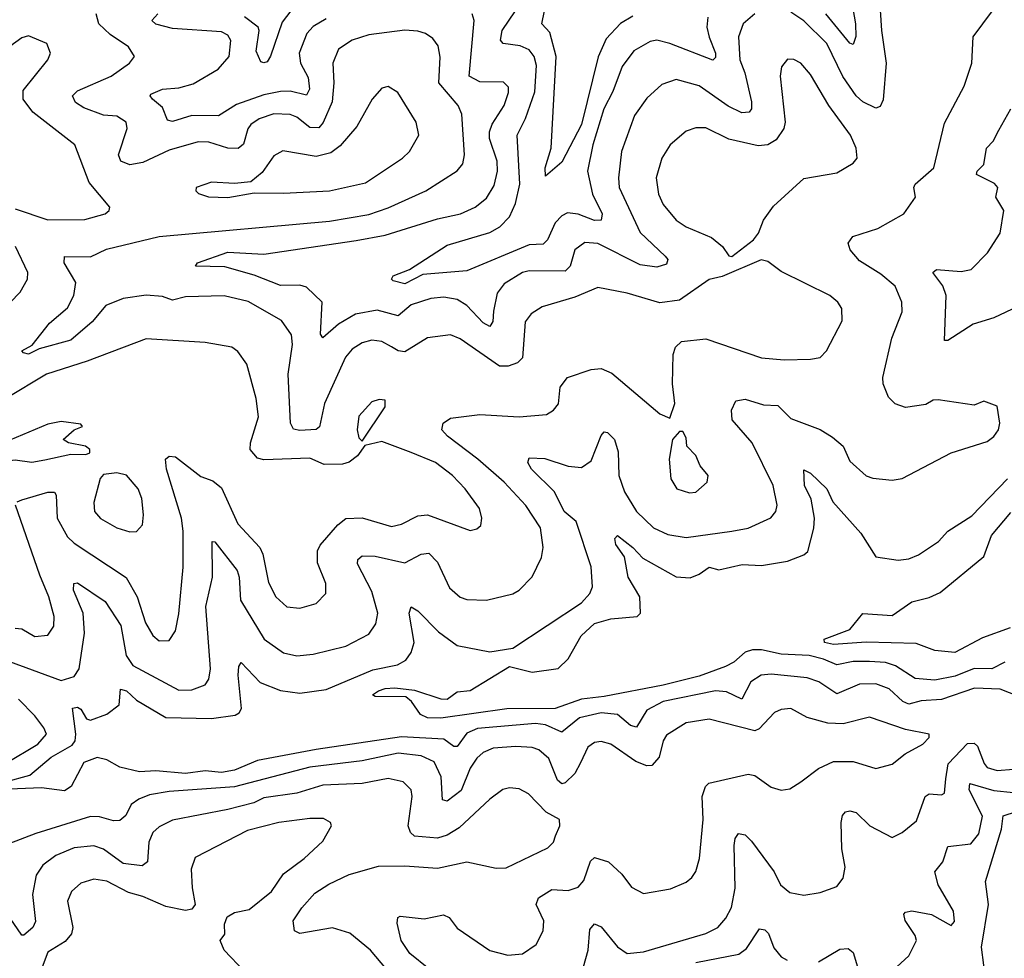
# Model space of a CAD drawing. Extents: x 1954678 to 2060275, y 904822 to 1016299.
# Tile 319 of 467: x 1995919 to 1998927, y 990031 to 992898. Entities that reach past the tile are written whole.
import ezdxf

# ---------------------------------------------------------------- set-up
doc = ezdxf.new("R2010")
doc.units = 0

msp = doc.modelspace()

# ---------------------------------------------------------------- linework, layer by layer
at = {"layer": '0CON20XD'}
for points in [[(1998450.4, 993015), (1998473, 992885), (1998473.3, 992846.7), (1998465, 992821.4), (1998455, 992825.5), (1998382.3, 992915)], [(1998545.3, 992975), (1998551.6, 992865), (1998566.5, 992765), (1998556.7, 992653.2), (1998547.7, 992632.3), (1998535, 992626.9), (1998495, 992647), (1998475, 992664.7), (1998434.1, 992724.1), (1998385.2, 992825), (1998315, 992894.2), (1998275, 992920.3)], [(1995875, 990569.2), (1995949.9, 990590.1), (1996014.7, 990645), (1996078.6, 990681.4), (1996087.8, 990695), (1996089.7, 990715), (1996080, 990795), (1996095, 990797.3), (1996105, 990791.1), (1996122.2, 990762.2), (1996135, 990758.2), (1996185, 990775.9), (1996222.7, 990805), (1996227, 990853), (1996245, 990847.3), (1996275, 990819.5), (1996365, 990765.9), (1996505, 990763.1), (1996576.6, 990773.4), (1996589.4, 990780.6), (1996596.2, 990793.8), (1996585.9, 990895), (1996587.9, 990922.1), (1996595, 990933.8), (1996652.9, 990872.9), (1996715, 990848.2), (1996775, 990840.3), (1996855, 990851.9), (1996998, 990912), (1997072.6, 990927.4), (1997098.3, 990941.7), (1997115, 990964.5), (1997123.5, 990995), (1997109.1, 991085), (1997115, 991104.2), (1997135, 991091.5), (1997197.9, 991027.9), (1997255, 990986.2), (1997355, 990967.1), (1997425, 990978.4), (1997635, 991116.2), (1997661.2, 991145), (1997668.5, 991165), (1997665, 991226.2), (1997619.1, 991365), (1997582, 991395), (1997553.1, 991455), (1997482.9, 991525), (1997471.5, 991545), (1997475, 991559.4), (1997523, 991557), (1997595, 991534.3), (1997635, 991530), (1997665, 991550.5), (1997695, 991627.5), (1997705, 991638.2), (1997715, 991637.1), (1997736.2, 991615), (1997747.7, 991577.7), (1997749.6, 991505), (1997766.4, 991455), (1997803.6, 991395), (1997855.7, 991345.7), (1997898.8, 991325), (1997955, 991316), (1998094.7, 991335.3), (1998145, 991344.7), (1998213.5, 991376.5), (1998229.2, 991395), (1998233.2, 991415), (1998220.9, 991475), (1998156.3, 991605), (1998095.8, 991675), (1998093.5, 991705), (1998106.8, 991733.2), (1998135, 991738.2), (1998191, 991721), (1998235, 991718.7), (1998275, 991679.2), (1998365, 991645.4), (1998402.5, 991622.5), (1998435, 991594.4), (1998455, 991548.9), (1998504.7, 991504.7), (1998525, 991496.9), (1998585, 991491.4), (1998615, 991495.7), (1998765, 991574.5), (1998875, 991608.9), (1998895, 991624.2), (1998909.2, 991645), (1998914, 991665), (1998905, 991717.5), (1998865, 991732.5), (1998835, 991720), (1998725, 991736.2), (1998710, 991735), (1998687.9, 991722.1), (1998625, 991712.7), (1998594.1, 991724.1), (1998573.6, 991745), (1998557.1, 991785), (1998556.2, 991805), (1998583.8, 991925), (1998615.4, 992005), (1998613.8, 992035), (1998593.4, 992083.4), (1998549.9, 992119.9), (1998485, 992160.9), (1998456.7, 992195), (1998450, 992215), (1998464, 992235), (1998540.5, 992259.5), (1998620, 992305), (1998655.6, 992355), (1998650.7, 992385), (1998655.3, 992395), (1998711.6, 992445), (1998745, 992581.2), (1998804.6, 992695), (1998827.9, 992765), (1998831.8, 992845), (1998891.3, 992925)], [(1997272.5, 992457.5), (1997278.2, 992485), (1997269.4, 992609.4), (1997258, 992635), (1997199.8, 992705), (1997203.1, 992783.1), (1997197.6, 992817.6), (1997180.5, 992840.5), (1997158.5, 992855), (1997135, 992863), (1997095, 992865.2), (1996985, 992851.8), (1996935, 992834.7), (1996892.8, 992807.2), (1996875.9, 992765), (1996878.9, 992705), (1996872.9, 992647.1), (1996846.3, 992583.7), (1996832.5, 992567.5), (1996805, 992568.4), (1996765, 992599.4), (1996745, 992607.6), (1996695, 992609.8), (1996650.5, 992595), (1996625, 992577.5), (1996615.5, 992564.5), (1996602.2, 992517.8), (1996585.8, 992504.2), (1996555, 992505.6), (1996496.4, 992523.6), (1996464.1, 992524.1), (1996375, 992498.7), (1996295, 992461.8), (1996254.7, 992454.7), (1996227.5, 992465), (1996220.6, 992485), (1996246.7, 992565), (1996244.4, 992585), (1996215, 992602.7), (1996175, 992605.7), (1996115, 992627.9), (1996088.8, 992645), (1996079.6, 992665), (1996095, 992680.7), (1996198.2, 992725), (1996254.3, 992765), (1996269.2, 992785), (1996251.5, 992815), (1996195, 992852), (1996160.7, 992885), (1996152.6, 992915)], [(1996855, 992900), (1996815, 992876.9), (1996795.8, 992855), (1996773, 992795), (1996776.6, 992765), (1996800.5, 992720.5), (1996803.7, 992685), (1996795, 992666.6), (1996745, 992678.9), (1996715, 992678.5), (1996665, 992668.2), (1996581.5, 992638.5), (1996526, 992604), (1996445, 992604.8), (1996385, 992586.6), (1996370.4, 992590.4), (1996355, 992629.1), (1996324.5, 992655), (1996316.9, 992665), (1996319.7, 992670.3), (1996355, 992685.6), (1996405, 992689.4), (1996448.3, 992701.7), (1996525, 992746.1), (1996558.9, 992785), (1996563.9, 992833.9), (1996555, 992850), (1996535, 992860.4), (1996385, 992870.5), (1996335, 992884.2), (1996322.2, 992895), (1996340.9, 992915)], [(1998165, 992915.3), (1998129.6, 992885), (1998115.3, 992844.7), (1998119.6, 992775), (1998134.8, 992735), (1998155, 992646.2), (1998154.7, 992625.3), (1998147.8, 992615), (1998125, 992613.4), (1998083.9, 992633.9), (1997995, 992695.8), (1997925, 992714.6), (1997880.8, 992699.3), (1997835, 992657.5), (1997797.5, 992605), (1997757.1, 992495), (1997748.3, 992415), (1997750.7, 992385), (1997815, 992247.7), (1997890.9, 992175), (1997898.9, 992165), (1997895, 992151.1), (1997865, 992141.6), (1997815, 992148.8), (1997685, 992213.9), (1997645, 992217.3), (1997615.4, 992195), (1997600.4, 992145), (1997585, 992129.6), (1997475, 992130.7), (1997454.5, 992125), (1997399.4, 992090.6), (1997377.6, 992062.4), (1997366.8, 992006.8), (1997364.8, 991975.2), (1997355, 991960.9), (1997335, 991971.8), (1997285, 992024.4), (1997255, 992043.2), (1997215, 992049.8), (1997175, 992045.7), (1997115, 992026.2), (1997075, 991993.1), (1997010.8, 992010.8), (1996945, 991997.9), (1996892.4, 991967.6), (1996845, 991926), (1996837.3, 991937.3), (1996842.8, 992035), (1996795, 992080.2), (1996775, 992087), (1996715, 992085.6), (1996635, 992117.6), (1996545, 992142.5), (1996456, 992145), (1996461.4, 992155), (1996555, 992187.2), (1996665, 992181.2), (1996947, 992223), (1997035, 992238.9), (1997195, 992289.6), (1997265.5, 992304.5), (1997310, 992325), (1997345, 992352.9), (1997368.6, 992391.4), (1997378.8, 992435), (1997377.2, 992465), (1997354.6, 992534.6), (1997354.4, 992555), (1997362, 992578), (1997399, 992635), (1997412.4, 992675), (1997411.8, 992691.8), (1997396.5, 992706.5), (1997325, 992707.3), (1997292.1, 992725), (1997307.6, 992895), (1997301.1, 992915)], [(1996747.1, 992925), (1996720.4, 992889.6), (1996685, 992786), (1996675, 992769.2), (1996665, 992765.7), (1996655, 992769.2), (1996641.2, 992801.2), (1996650.4, 992865), (1996647.1, 992875), (1996605, 992906.2)], [(1998021.7, 992905), (1998018, 992875), (1998025, 992844.5), (1998045.2, 992795), (1998045, 992782), (1998036.4, 992773.6), (1997905, 992825.2), (1997865, 992834.7), (1997845, 992831.2), (1997795, 992802.2), (1997759.1, 992755), (1997731.5, 992678.5), (1997703.1, 992625), (1997669.4, 992515), (1997653.9, 992435), (1997669, 992365), (1997698, 992305), (1997695.2, 992284.8), (1997675, 992284.4), (1997625, 992304), (1997592.9, 992307.1), (1997575, 992298.6), (1997555, 992277.3), (1997531.7, 992225), (1997518.2, 992211.8), (1997475, 992210.2), (1997285, 992130.9), (1997150.6, 992119.4), (1997095, 992091), (1997059.8, 992099.8), (1997054.3, 992105), (1997060, 992115), (1997110, 992135), (1997225, 992209.2), (1997355, 992247.2), (1997385.9, 992265), (1997414.9, 992295.1), (1997433.7, 992336.3), (1997447.2, 992395), (1997438.9, 992545), (1997464.4, 992595.6), (1997492.5, 992677.5), (1997498, 992758), (1997491.1, 992785), (1997475, 992805.8), (1997448, 992818), (1997396.2, 992825), (1997387.9, 992835), (1997392.6, 992865), (1997433.6, 992925)], [(1997792, 992908), (1997754.5, 992885.5), (1997711, 992839), (1997686, 992784), (1997635, 992577.5), (1997575, 992462.2), (1997525, 992420), (1997524.7, 992445), (1997542.9, 992505), (1997557.4, 992785), (1997538.1, 992858.1), (1997514.2, 992885), (1997522.2, 992925)], [(1995905, 992319.7), (1996005, 992286.6), (1996117.4, 992287.4), (1996180, 992305), (1996192, 992315), (1996194, 992325), (1996130.8, 992400.7), (1996086.7, 992515), (1995958.9, 992615), (1995929.1, 992655), (1995928.7, 992681.3), (1996004.3, 992775), (1996012.2, 992795), (1996002, 992825), (1995945, 992848.1), (1995925, 992841.9), (1995851.1, 992788.9)], [(1998095, 992174.4), (1998160.6, 992225), (1998175.7, 992245), (1998191.4, 992285), (1998222.3, 992327.7), (1998315, 992412.5), (1998415, 992430), (1998465, 992459.2), (1998477.5, 992475), (1998474.3, 992505), (1998457.3, 992545), (1998391.5, 992635), (1998335, 992730), (1998305.6, 992765), (1998284.3, 992775.7), (1998265, 992777.1), (1998246.4, 992753.6), (1998242.7, 992725), (1998257.7, 992585), (1998253.6, 992565), (1998229.7, 992530.3), (1998205, 992515.3), (1998175, 992512.4), (1998085, 992533), (1998015, 992567.7), (1997985, 992567.3), (1997955, 992557.5), (1997906.5, 992515), (1997881.1, 992475), (1997863.8, 992415), (1997870.7, 992365), (1997885, 992333.1), (1997924.8, 992284.8), (1997955, 992264.7), (1998032.2, 992232.2), (1998066, 992205), (1998085, 992176.2), (1998095, 992174.4)], [(1996555, 992354.5), (1996635, 992369.2), (1996725, 992367.5), (1996865, 992375.3), (1996975, 992399.6), (1997088.6, 992475), (1997109.4, 992495), (1997138.2, 992545), (1997130, 992585), (1997073.8, 992675), (1997045, 992693.8), (1997025, 992688), (1996995.7, 992655), (1996948.3, 992571.7), (1996897.8, 992512.2), (1996869.3, 992490.7), (1996825, 992480), (1996723.1, 992496.9), (1996695, 992481.4), (1996659.5, 992430.5), (1996625, 992402), (1996575, 992397.3), (1996505, 992401.4), (1996457.5, 992385), (1996456.7, 992375), (1996465, 992366.7), (1996495, 992356), (1996555, 992354.5)], [(1999005, 992038.9), (1998895, 991986.6), (1998832, 991968), (1998755, 991917.5), (1998745, 991917.5), (1998749.1, 992055), (1998739.5, 992085), (1998708.6, 992125), (1998720, 992135), (1998795, 992128.2), (1998826, 992135), (1998875.6, 992185), (1998914.5, 992245), (1998925.5, 992315), (1998901.5, 992355), (1998907.3, 992385), (1998897.4, 992397.4), (1998842.5, 992425), (1998844.2, 992435), (1998864.7, 992455), (1998872.7, 992505), (1998893.4, 992526.6), (1998910.3, 992560.3), (1998947.5, 992625)], [(1995887.1, 990937.1), (1996045, 990879.2), (1996085, 990891.2), (1996099.8, 990915), (1996116.2, 991023.8), (1996112.9, 991085), (1996082.7, 991155), (1996084.5, 991175.5), (1996095, 991177.1), (1996180.2, 991120.2), (1996227.3, 991047.3), (1996243.8, 990955), (1996264.6, 990925), (1996405, 990850), (1996445, 990850.3), (1996485, 990865.5), (1996496.7, 990883.3), (1996501.4, 990915), (1996487.6, 991105), (1996507.7, 991195), (1996506.4, 991303.6), (1996515, 991302.5), (1996582.8, 991215), (1996589.1, 991195), (1996592.9, 991125), (1996665.4, 991005), (1996725, 990963.5), (1996765, 990954.2), (1996815, 990959.2), (1996915, 990984.1), (1996985, 991021.1), (1997007.3, 991052.7), (1997012.7, 991085), (1996995, 991150.6), (1996951.3, 991235), (1996951.6, 991248.4), (1996965, 991259.6), (1997005, 991258.6), (1997095, 991238.6), (1997145, 991264.7), (1997168.3, 991268.3), (1997195, 991240.9), (1997232.4, 991162.4), (1997265, 991133.8), (1997285, 991126.9), (1997345.3, 991124.7), (1997425, 991143.8), (1997445, 991155.5), (1997484.7, 991195.3), (1997512.7, 991255), (1997518.2, 991285), (1997510.3, 991345), (1997465, 991414.1), (1997398.7, 991485), (1997318.8, 991555), (1997226.2, 991625), (1997208.5, 991645), (1997212.2, 991665), (1997235, 991680.4), (1997325, 991691.9), (1997445, 991684.6), (1997528.3, 991691.7), (1997550, 991705), (1997565.4, 991724.6), (1997570, 991775), (1997592.2, 991805), (1997665, 991829.1), (1997695, 991832.1), (1997727.7, 991817.7), (1997875, 991693.3), (1997905, 991680), (1997920, 991725), (1997913.1, 991785), (1997915.5, 991875), (1997923, 991897), (1997941.2, 991915), (1998015, 991922.7), (1998185, 991864.5), (1998255, 991858.6), (1998335, 991860.8), (1998365, 991866.2), (1998384.3, 991885.7), (1998431.8, 991978.2), (1998430.6, 992015), (1998418.6, 992035), (1998394.3, 992055), (1998245, 992128.6), (1998205, 992158.6), (1998184.5, 992164.5), (1998065, 992112.8), (1998025.7, 992104.3), (1997935, 992041.1), (1997875, 992032.9), (1997775, 992062.7), (1997685, 992079.1), (1997615, 992049.6), (1997515, 992020), (1997481.1, 991998.9), (1997463.6, 991975), (1997455.2, 991864.8), (1997440.2, 991849.8), (1997411, 991839), (1997385, 991839.5), (1997265, 991922.5), (1997235, 991934.6), (1997165, 991925.3), (1997095, 991882.6), (1997075, 991885.6), (1997055, 991898.2), (1997025, 991914.1), (1996995, 991918.2), (1996965, 991910.9), (1996935, 991891.5), (1996913.7, 991866.3), (1996849.8, 991725), (1996835, 991654), (1996824.6, 991645.4), (1996775, 991642.9), (1996755, 991646.9), (1996746.2, 991665), (1996738.9, 991815), (1996752.5, 991905), (1996749.3, 991935), (1996718.6, 991978.6), (1996617.1, 992037.1), (1996543.6, 992053.6), (1996425, 992051.4), (1996385, 992041), (1996355, 992051.9), (1996305, 992056.1), (1996234.5, 992045.5), (1996182.2, 992025), (1996140.3, 991975), (1996075, 991918.4), (1995978.3, 991891.7), (1995945, 991875.8), (1995929.7, 991879.7), (1995925, 991885.8), (1995956.6, 991903.4), (1996009.5, 991970.5), (1996065, 992017.9), (1996084.2, 992055), (1996090.6, 992095), (1996054.7, 992155), (1996055.7, 992174.3), (1996135, 992173.4), (1996183.6, 992196.4), (1996345, 992235.3), (1996865, 992282.1), (1996985, 992302.8), (1997045, 992322.6), (1997160, 992375), (1997255, 992435.5), (1997272.5, 992457.5)], [(1995858.1, 992001.9), (1995919.6, 992065), (1995942.5, 992105), (1995943.6, 992125), (1995905.3, 992205)], [(1995911.1, 991425), (1995925, 991431.2), (1996005, 991454.7), (1996024.6, 991454.6), (1996030.4, 991445), (1996032.6, 991375), (1996065, 991318.4), (1996085, 991298.6), (1996243.9, 991193.9), (1996277.1, 991135), (1996303.1, 991055), (1996325, 991017.1), (1996345, 991000), (1996375, 991001.4), (1996395, 991031.2), (1996405, 991082.5), (1996417.9, 991225), (1996417.6, 991335), (1996412.7, 991375), (1996367.5, 991525), (1996364.5, 991555), (1996375, 991564.4), (1996395, 991562.1), (1996472.3, 991502.3), (1996509.2, 991489.2), (1996535, 991467.9), (1996585, 991357.5), (1996651.9, 991285), (1996661.1, 991265), (1996678.5, 991178.5), (1996701.2, 991135), (1996735, 991104.6), (1996775, 991100), (1996825, 991114.4), (1996854.3, 991145), (1996854.4, 991175), (1996828.3, 991238.3), (1996828.5, 991275), (1996837.2, 991292.8), (1996891, 991355), (1996915, 991373.5), (1996965, 991375.7), (1997055, 991349.7), (1997085, 991356.7), (1997135, 991382), (1997164.8, 991384.8), (1997295, 991337.5), (1997315, 991342), (1997327.8, 991352.2), (1997330.6, 991375), (1997323.1, 991405), (1997279.5, 991465), (1997240.9, 991505), (1997189.5, 991545), (1997115, 991575.3), (1997025, 991609.1), (1996972.7, 991597.3), (1996951.1, 991565), (1996925, 991546.1), (1996905, 991539.7), (1996848.8, 991538.8), (1996805, 991557.8), (1996665, 991553.4), (1996645, 991558.1), (1996623.3, 991585), (1996623.4, 991605), (1996647.9, 991685), (1996640.9, 991740.9), (1996612.2, 991845), (1996585, 991884.2), (1996567.1, 991897.1), (1996485, 991911.8), (1996305, 991923.1), (1996125, 991854.7), (1996000.5, 991815), (1995875, 991739.7)], [(1996965, 991610), (1997035.7, 991715), (1997035.7, 991735.7), (1997017.5, 991737.5), (1996995, 991730.6), (1996955, 991686.2), (1996949.5, 991645), (1996955, 991620), (1996965, 991610)], [(1995955.7, 991545.7), (1995995, 991553.4), (1996075, 991570.9), (1996120.7, 991569.3), (1996132.5, 991575), (1996133.3, 991585), (1996120, 991595), (1996067.5, 991605), (1996051.2, 991615), (1996085, 991644.3), (1996110, 991655), (1996105, 991662.5), (1996045, 991670), (1996005, 991662.2), (1995868.8, 991605), (1995828.8, 991575), (1995820, 991555), (1995845.9, 991545.9), (1995905, 991553.1), (1995955.7, 991545.7)], [(1997965, 991451.9), (1997985, 991454.4), (1998019.2, 991485), (1998022, 991505), (1997998, 991535), (1997985, 991566.7), (1997957.5, 991595), (1997955, 991620), (1997945, 991640), (1997935, 991640), (1997913.3, 991615), (1997902.9, 991555), (1997907.8, 991495), (1997926.2, 991465), (1997965, 991451.9)], [(1998928.8, 990935), (1998889.4, 990915), (1998835, 990916.3), (1998777.3, 990892.7), (1998715, 990880), (1998655.2, 990885.2), (1998595, 990924), (1998563.8, 990933.8), (1998515, 990937), (1998465, 990937.5), (1998415, 990926.6), (1998375, 990944.8), (1998330.6, 990955), (1998245, 990959.4), (1998185, 990972.6), (1998157.6, 990972.4), (1998135, 990966.1), (1998100.3, 990935), (1998075, 990921.6), (1997995, 990892.4), (1997884.4, 990865), (1997705, 990830.4), (1997635, 990822.6), (1997555, 990793.4), (1997407.1, 990792.9), (1997205, 990764.2), (1997165, 990764.7), (1997143.8, 990775), (1997116, 990815), (1997098.9, 990828.9), (1997005, 990830), (1996996.7, 990835), (1997015, 990847.2), (1997035, 990855.2), (1997065, 990856.8), (1997125, 990850), (1997205, 990823.5), (1997225, 990822.3), (1997255, 990844.4), (1997295, 990849.1), (1997415, 990921.6), (1997485, 990904.7), (1997564.3, 990915.7), (1997594.8, 990945.2), (1997634, 991016), (1997675, 991052.8), (1997725, 991067.6), (1997805.5, 991075), (1997815.2, 991085), (1997813.3, 991135), (1997777.5, 991195), (1997767, 991257), (1997740.4, 991295), (1997737.5, 991312.5), (1997745, 991322), (1997792.3, 991285), (1997822.3, 991252.3), (1997925, 991195.9), (1997967.2, 991192.8), (1997995, 991203.6), (1998025, 991225.8), (1998055, 991216.9), (1998126.1, 991233.9), (1998185, 991230.7), (1998265, 991243.9), (1998315, 991262.5), (1998326.7, 991273.3), (1998345.2, 991344.8), (1998347.3, 991375), (1998337.3, 991432.7), (1998316.5, 991475), (1998315, 991522.5), (1998335, 991512.9), (1998385.3, 991465), (1998403.6, 991425), (1998488.7, 991328.7), (1998535, 991256.9), (1998603, 991247), (1998635, 991250.8), (1998665, 991262.5), (1998726.2, 991303.8), (1998754.6, 991335.4), (1998828, 991382), (1998936.7, 991495)], [(1996255, 991333.1), (1996275, 991334.2), (1996294, 991355), (1996296.9, 991385), (1996291.5, 991435), (1996280.6, 991465), (1996245, 991506), (1996215, 991513.8), (1996175, 991508.8), (1996164.3, 991495.7), (1996145, 991422.5), (1996146.9, 991395), (1996165, 991374.4), (1996215, 991345.6), (1996255, 991333.1)], [(1995905, 991039.3), (1995925, 991037.4), (1995965, 991013.9), (1996005, 991017.8), (1996022.9, 991045), (1996024, 991075), (1996007.5, 991135), (1995980.5, 991200.5), (1995906.2, 991415)], [(1998945, 991040.4), (1998860.8, 991009.2), (1998776, 990965), (1998715, 990971.1), (1998657.8, 990992.2), (1998505, 990996.6), (1998405, 990988.7), (1998378, 990995), (1998376.7, 991005), (1998455.7, 991035), (1998495, 991084.3), (1998585, 991077.9), (1998645, 991119.5), (1998697.7, 991132.3), (1998731.6, 991148.4), (1998865, 991258), (1998887.7, 991322.3), (1998947.2, 991392.8)], [(1998325, 990887.8), (1998215, 990898), (1998184.4, 990895.6), (1998152.4, 990875), (1998125, 990822), (1998078.1, 990845), (1998045, 990847.3), (1997885, 990814.5), (1997835, 990788.1), (1997803.5, 990736.5), (1997785, 990741.9), (1997745, 990775.2), (1997695, 990780.6), (1997629.6, 990765), (1997575, 990721.6), (1997525, 990743.4), (1997495, 990747.6), (1997317.9, 990732.1), (1997285, 990718.7), (1997255, 990677.3), (1997245, 990677.2), (1997215, 990699.6), (1997085, 990706.9), (1996825, 990668.1), (1996645, 990634.8), (1996575, 990605.2), (1996535, 990598.6), (1996485, 990603.1), (1996425, 990594.9), (1996335, 990602.8), (1996285, 990600.6), (1996224.2, 990614.3), (1996185, 990636.9), (1996155, 990643.5), (1996115, 990628.5), (1996076, 990555), (1996055, 990542), (1995985, 990551.2), (1995887.2, 990547.2)], [(1999005, 990816.9), (1998915, 990853.1), (1998836, 990856), (1998735, 990820.8), (1998673.3, 990816.7), (1998635, 990807.2), (1998616.9, 990815), (1998575, 990853.5), (1998535, 990868.7), (1998485, 990867.8), (1998415, 990838.9), (1998360.4, 990875), (1998325, 990887.8)], [(1995875, 990625.2), (1995973.9, 990685), (1996000, 990715), (1995992.5, 990735), (1995965, 990771.6), (1995915, 990822.5)], [(1997168.4, 989998.4), (1997110.3, 990045), (1997084.2, 990085), (1997071.7, 990138.3), (1997074, 990155), (1997081.1, 990158.9), (1997155, 990151.1), (1997213.4, 990163.4), (1997231.4, 990155), (1997255, 990122.3), (1997355, 990054.7), (1997410.5, 990040.5), (1997455, 990044.6), (1997496.9, 990073.1), (1997517.9, 990115), (1997520.4, 990145), (1997496.8, 990195), (1997503.8, 990215), (1997545, 990240.9), (1997595, 990237.3), (1997625, 990247.7), (1997642.2, 990267.8), (1997663, 990327), (1997675, 990338.9), (1997717.3, 990325), (1997758.1, 990288.1), (1997788, 990248), (1997825, 990228.9), (1997907.4, 990242.6), (1997955, 990262.9), (1997972.6, 990277.4), (1997984.6, 990295.4), (1997996.2, 990335), (1998007.1, 990455), (1998004.2, 990525), (1998014.1, 990555), (1998024.8, 990565.2), (1998145, 990592.9), (1998165, 990588.8), (1998215, 990553.6), (1998245, 990544.5), (1998272, 990548), (1998305, 990570), (1998359.9, 990610.1), (1998405, 990632.1), (1998465, 990632.1), (1998535, 990610), (1998585, 990623.1), (1998624, 990655), (1998678, 990685), (1998698, 990705), (1998697.5, 990715), (1998625, 990729.1), (1998515, 990767.3), (1998435, 990746.6), (1998388.5, 990748.5), (1998325, 990766.5), (1998275, 990793.8), (1998245, 990790.8), (1998225, 990781.2), (1998178.1, 990731.9), (1998165, 990725.3), (1998025, 990760.8), (1997955, 990749.4), (1997895, 990712.5), (1997884.7, 990695), (1997873.1, 990645), (1997850.7, 990619.3), (1997835, 990619), (1997801.5, 990631.5), (1997725, 990684.6), (1997695, 990693.3), (1997675, 990689.3), (1997654.8, 990675.2), (1997632.7, 990627.3), (1997615.3, 990595), (1997585, 990566.4), (1997575, 990563.7), (1997561.5, 990575), (1997535, 990640.8), (1997505, 990667.4), (1997484.8, 990674.8), (1997435, 990677.5), (1997365, 990672.2), (1997335, 990658.8), (1997315, 990641.6), (1997295, 990611.5), (1997267.3, 990542.7), (1997225, 990510.3), (1997210.8, 990515), (1997206.8, 990585), (1997185, 990630.6), (1997145, 990649.5), (1997075, 990657.2), (1996965, 990634.1), (1996805, 990614.3), (1996575, 990554.1), (1996375, 990539.7), (1996315, 990530), (1996283, 990517), (1996259.5, 990500.5), (1996243.4, 990466.6), (1996225, 990451.5), (1996205, 990450), (1996162.8, 990462.8), (1996135, 990463.3), (1995967.9, 990412.1), (1995885, 990380)], [(1997641.2, 990005), (1997655.2, 990055), (1997660.9, 990119.1), (1997675, 990135.6), (1997695, 990126.5), (1997745, 990065.4), (1997775, 990045.4), (1997825, 990050.7), (1998015, 990105.9), (1998051.8, 990125), (1998076.8, 990153.2), (1998093.9, 990186.1), (1998105.2, 990245.2), (1998101.9, 990375), (1998105, 990396.2), (1998115, 990411.4), (1998135, 990408.1), (1998155, 990388.2), (1998224.4, 990295), (1998243.5, 990255), (1998271.7, 990231.7), (1998315, 990223.3), (1998365, 990231.9), (1998415, 990250), (1998434.4, 990275), (1998440.9, 990309.1), (1998430.8, 990365), (1998428.9, 990445), (1998433.3, 990466.7), (1998442.4, 990477.6), (1998455, 990481.4), (1998475, 990475.5), (1998516.7, 990435), (1998585, 990399.2), (1998615, 990414.4), (1998659, 990451), (1998685.6, 990525), (1998697.4, 990532.6), (1998735, 990529.5), (1998744.6, 990535.4), (1998748.4, 990578.4), (1998755.2, 990625), (1998815, 990686.5), (1998835, 990687.6), (1998845, 990678.7), (1998865.2, 990625.2), (1998875, 990613.4), (1998905, 990604.4), (1998955, 990608.3)], [(1997105, 989920), (1996990.8, 990055), (1996927.8, 990107.8), (1996874.1, 990124.1), (1996775, 990106.1), (1996757.8, 990115), (1996753.8, 990145), (1996780.3, 990185), (1996820.9, 990229.1), (1996862.8, 990257.2), (1996925, 990286.7), (1997015, 990311.6), (1997095, 990313.4), (1997195, 990306.2), (1997285, 990325.3), (1997375, 990306.4), (1997405, 990307.1), (1997532.3, 990367.7), (1997549.5, 990385), (1997555.4, 990404.6), (1997568.6, 990435), (1997568, 990455), (1997527.3, 990477.3), (1997473.4, 990533.4), (1997445, 990547.9), (1997415, 990551.8), (1997395, 990546.4), (1997355, 990517.1), (1997261.2, 990428.8), (1997225, 990406.8), (1997195, 990397.6), (1997125, 990403.6), (1997112.3, 990415), (1997105.7, 990435.7), (1997118.1, 990525), (1997114.6, 990545), (1997090.1, 990570.1), (1997045, 990580), (1996965, 990564.4), (1996845, 990559.6), (1996765, 990534.8), (1996665, 990520.4), (1996634.1, 990505.9), (1996555, 990485.2), (1996385, 990452.7), (1996345, 990432.2), (1996325, 990414.5), (1996313.3, 990385), (1996308.7, 990325), (1996292.7, 990312.7), (1996235, 990320.2), (1996175, 990363.5), (1996145, 990374.3), (1996085, 990367.8), (1996029.1, 990345), (1995989.2, 990315), (1995969.2, 990285), (1995958.1, 990225), (1995967.1, 990142.9), (1995958.4, 990125), (1995931.4, 990101.4), (1995925, 990100.8), (1995855, 990201.8)], [(1998586.4, 989993.6), (1998635, 990038.1), (1998658.5, 990085), (1998655, 990100), (1998624.2, 990145.8), (1998620, 990165), (1998625, 990171.2), (1998645, 990175.5), (1998705, 990164.1), (1998765, 990130.8), (1998775, 990143.3), (1998771.9, 990175), (1998725.2, 990255.2), (1998715.4, 990295), (1998738.9, 990325), (1998755, 990372.5), (1998825, 990380), (1998849.1, 990410.9), (1998860.5, 990465), (1998819.4, 990545), (1998821.8, 990565), (1998895, 990543.6), (1998955, 990536.9)], [(1998872.1, 989955), (1998857.1, 990065), (1998878.8, 990195), (1998870, 990265), (1998919, 990425), (1998924.2, 990465.8), (1998965, 990478.8)], [(1996605, 989990.6), (1996543.8, 990055), (1996531.2, 990085), (1996545.7, 990104.3), (1996544, 990135), (1996552.3, 990157.7), (1996575, 990170.4), (1996620.1, 990179.9), (1996688.2, 990235), (1996725, 990289.1), (1996788.1, 990335), (1996845, 990388), (1996871.2, 990435), (1996868.8, 990445), (1996847.4, 990457.4), (1996805, 990457.7), (1996710, 990445), (1996615, 990420.8), (1996455, 990338.1), (1996443, 990303), (1996445.4, 990245.4), (1996454.3, 990195), (1996445, 990180.8), (1996425, 990176.4), (1996365, 990189.1), (1996295, 990219.6), (1996251.1, 990231.1), (1996185, 990266.2), (1996145, 990272), (1996105, 990260.4), (1996077.3, 990235), (1996064.6, 990205), (1996080.6, 990125), (1996076.9, 990105), (1996057.6, 990082.4), (1996005, 990049.6), (1995968.6, 989955)], [(1997985, 990018.1), (1998116.4, 990043.6), (1998139.2, 990060.8), (1998179.2, 990120.8), (1998195, 990118), (1998206.7, 990106.7), (1998223, 990063), (1998245, 990035.6), (1998263.8, 990025)], [(1998359.9, 990020.1), (1998425, 990058.2), (1998450.5, 990060.5), (1998465, 990048.8), (1998479.1, 990005)]]:
    msp.add_lwpolyline(points, dxfattribs=at)

doc.saveas('drawing.dxf')
